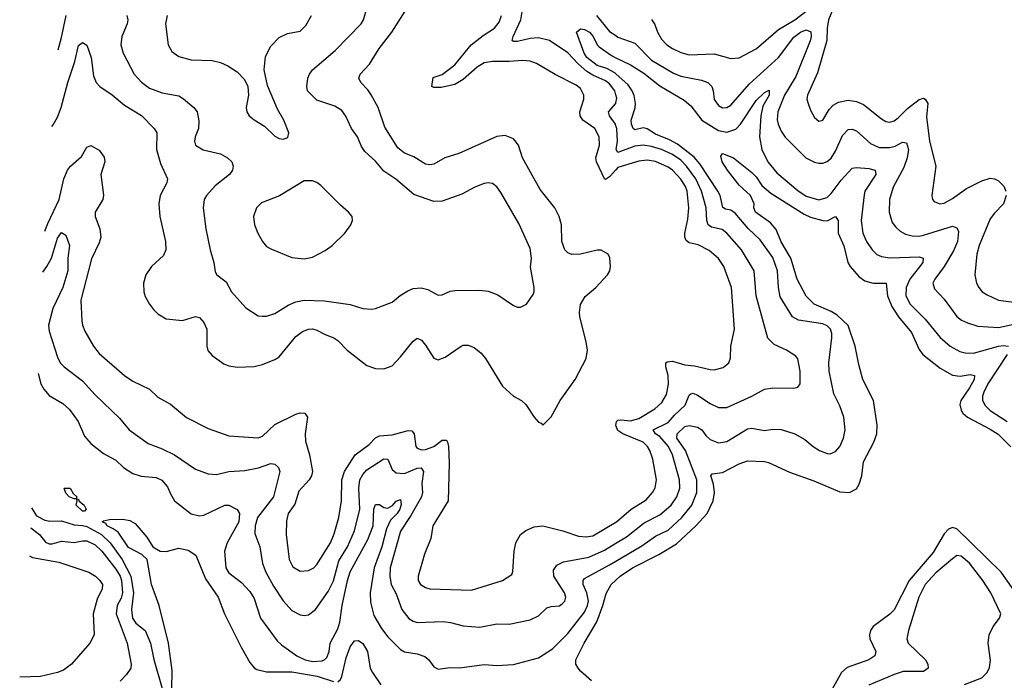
# Model space of a CAD drawing. Header units: inches. Extents: x 1173000 to 1307049, y 522583 to 678455.
# Tile 435 of 617: x 1197150 to 1201857, y 636092 to 639250. Entities that reach past the tile are written whole.
import ezdxf

# ---------------------------------------------------------------- set-up
doc = ezdxf.new("R2010")
doc.units = ezdxf.units.IN
doc.header["$MEASUREMENT"] = 0
doc.layers.add('B1693', color=7, linetype='Continuous')
doc.layers.add('B2603', color=7, linetype='Continuous')

msp = doc.modelspace()

# ---------------------------------------------------------------- linework, layer by layer
at = {"layer": 'B1693', "color": 5}
for points, elevation in [([(1197303.4, 638739.7), (1197310, 638747.3), (1197330, 638784), (1197348, 638830), (1197379, 638950), (1197412.5, 639050), (1197430, 639127.2), (1197450, 639141.1), (1197470, 639128.8), (1197491.5, 639070), (1197502, 638982), (1197514.7, 638950), (1197532.3, 638930), (1197590.9, 638890.9), (1197650, 638841.5), (1197732.7, 638792.7), (1197792.3, 638730), (1197805.6, 638710), (1197802.9, 638630), (1197822.5, 638562.5), (1197855.5, 638490), (1197852.3, 638470), (1197821.2, 638410), (1197815, 638370), (1197819.7, 638310), (1197846.7, 638190), (1197848.2, 638150), (1197837.7, 638122.3), (1197779.7, 638070), (1197752.8, 638030), (1197740.9, 637990), (1197742.7, 637950), (1197750, 637926.7), (1197770, 637890.3), (1197790, 637864.9), (1197810, 637844.5), (1197850, 637820.2), (1197928.1, 637811.9), (1197990, 637832.1), (1198010, 637827.2), (1198030, 637803.1), (1198044.5, 637770), (1198044.7, 637690), (1198049.5, 637669.5), (1198070, 637644.9), (1198125.7, 637605.8), (1198150, 637594.7), (1198189.4, 637589.4), (1198270, 637592.4), (1198310, 637602.3), (1198370, 637625.4), (1198390, 637638.6), (1198470, 637735.3), (1198501, 637759), (1198530, 637770.8), (1198550, 637772.1), (1198570, 637766.6), (1198610, 637745.3), (1198652, 637730), (1198670, 637717.3), (1198714.7, 637670), (1198810, 637596.5), (1198850, 637582.6), (1198890, 637580.9), (1198930, 637596.1), (1198970, 637638), (1199030, 637713.1), (1199050, 637727.4), (1199070, 637717.4), (1199090, 637693.6), (1199130, 637631.8), (1199150, 637623.6), (1199183.7, 637636.3), (1199259.7, 637690), (1199270, 637694.4), (1199294.2, 637694.2), (1199322.4, 637682.4), (1199356.5, 637656.5), (1199377.3, 637630), (1199458, 637498), (1199510, 637450.4), (1199549, 637429), (1199570, 637410.5), (1199610, 637350.7), (1199630, 637326.8), (1199642, 637322), (1199650, 637312), (1199690, 637351), (1199734.3, 637430), (1199805.3, 637530), (1199858.3, 637630), (1199863.9, 637670), (1199858.5, 637710), (1199828, 637830), (1199826.2, 637850), (1199831.5, 637888.5), (1199853.6, 637926.4), (1199904.2, 637970), (1199960.5, 638030), (1199971.2, 638050), (1199974.3, 638070), (1199971.3, 638111.3), (1199962.7, 638130), (1199930, 638147.6), (1199910, 638148.2), (1199830, 638129), (1199790, 638127.8), (1199770, 638135.6), (1199756.4, 638150), (1199742, 638190), (1199740.3, 638270), (1199728.7, 638310), (1199707.6, 638350), (1199637.7, 638437.7), (1199553, 638590), (1199534.5, 638650), (1199510, 638680.4), (1199470, 638696.1), (1199430, 638691.9), (1199249.5, 638610.5), (1199182.4, 638590), (1199130, 638559.8), (1199110, 638555.7), (1199090, 638559.4), (1199034.3, 638594.3), (1198990, 638612.2), (1198958.2, 638638.2), (1198895.7, 638735.7), (1198862.8, 638830), (1198830.3, 638890.3), (1198814.7, 638914.7), (1198780.3, 638950), (1198770.7, 638970), (1198778, 638990), (1198822.1, 639037.9), (1198867.5, 639112.5), (1198929.2, 639190), (1198992.1, 639290)], 1020), ([(1197661.5, 639270), (1197666.7, 639250), (1197663.9, 639230), (1197637.6, 639170), (1197633.4, 639130), (1197644.7, 639090), (1197696.5, 638990), (1197731.3, 638951.3), (1197770, 638922.6), (1197830, 638901), (1197910, 638885.5), (1197932.3, 638872.3), (1197982.4, 638830), (1197998, 638810), (1198006.6, 638766.6), (1198004.7, 638730), (1197987.8, 638690), (1197984.6, 638670), (1197990.5, 638650), (1198027.5, 638627.5), (1198110, 638609.1), (1198143.7, 638590), (1198163.1, 638570), (1198170.3, 638550), (1198166.7, 638530), (1198152.6, 638510), (1198083.5, 638456.5), (1198042.8, 638410), (1198031.2, 638390), (1198026, 638350), (1198039.7, 638250), (1198059.6, 638150), (1198078.3, 638090), (1198084.4, 638044.4), (1198092.7, 638030), (1198136.4, 637996.4), (1198162.8, 637950), (1198230, 637873.4), (1198290, 637834.4), (1198310, 637832.4), (1198330, 637832.7), (1198370, 637844.9), (1198433.8, 637886.2), (1198470, 637900.7), (1198510, 637909.2), (1198606.3, 637906.3), (1198730, 637888.7), (1198790, 637870.3), (1198833.9, 637866.1), (1198851.1, 637868.9), (1198930, 637900.3), (1198968.2, 637931.8), (1199005.7, 637954.3), (1199030, 637964.4), (1199068.8, 637968.8), (1199100.6, 637960.6), (1199150, 637933.7), (1199170, 637934.9), (1199207.8, 637952.2), (1199230, 637955.6), (1199350, 637956.9), (1199390, 637952.9), (1199435.2, 637935.2), (1199510, 637884.4), (1199530, 637875.5), (1199544.1, 637875.9), (1199573.2, 637890), (1199603.9, 637936.1), (1199609.5, 637950), (1199609.6, 637970.4), (1199592.5, 638067.5), (1199596.9, 638110), (1199590, 638156), (1199535.4, 638275.4), (1199450, 638424.2), (1199430, 638451.5), (1199410, 638466.3), (1199390, 638469.7), (1199370, 638466.9), (1199324.9, 638450), (1199263.7, 638416.3), (1199170, 638382.5), (1199130, 638381.2), (1199034.7, 638414.7), (1198948.2, 638488.2), (1198890, 638525.8), (1198850, 638574.2), (1198799.7, 638619.7), (1198784, 638644), (1198764.7, 638690), (1198736.2, 638730), (1198709.1, 638789.1), (1198690, 638815.8), (1198656.4, 638836.4), (1198570, 638865.4), (1198525.7, 638910), (1198522, 638930), (1198527.9, 638970), (1198534.4, 638990), (1198548.8, 639010), (1198657.9, 639102.1), (1198782.4, 639230), (1198793.3, 639250), (1198810.6, 639309.4)], 1040), ([(1200000, 638891.3), (1199994.8, 638910), (1199970, 638942.7), (1199950, 638958), (1199890, 638984.1), (1199861.7, 639001.7), (1199818.9, 639038.9), (1199770, 639092.1), (1199682.3, 639150), (1199630, 639163.4), (1199590, 639160.5), (1199530, 639145.3), (1199510, 639145.7), (1199504.8, 639150), (1199509.3, 639170), (1199545.8, 639250), (1199552.3, 639287.7)], 960), ([(1197333, 639106.3), (1197350, 639164.9), (1197372.1, 639270)], 1040), ([(1197854, 639270), (1197846.4, 639230), (1197859.6, 639130), (1197877.4, 639097.4), (1197910, 639074.6), (1197970, 639058), (1198070, 639054.3), (1198110, 639046), (1198144.9, 639030), (1198190, 639000.3), (1198224.5, 638964.5), (1198240.9, 638930), (1198242.8, 638890), (1198232, 638830), (1198235.8, 638810), (1198246.7, 638790), (1198270, 638770.7), (1198320.4, 638740.4), (1198370, 638694), (1198390, 638682), (1198410, 638679.1), (1198432.3, 638687.7), (1198437, 638710), (1198412.1, 638770), (1198382, 638822), (1198334.8, 638934.8), (1198319, 639010), (1198325.4, 639074.6), (1198350, 639123.1), (1198390, 639165.7), (1198430, 639184.4), (1198490, 639195.8), (1198518, 639222), (1198545.1, 639270)], 1060), ([(1200000, 638532.9), (1199970, 638498.7), (1199950, 638485.6), (1199944.8, 638490), (1199907.3, 638570), (1199903.9, 638590), (1199922.1, 638650), (1199920.7, 638690), (1199898.7, 638730), (1199841.6, 638770), (1199828.5, 638790), (1199827.7, 638810), (1199846.2, 638870), (1199846.2, 638890), (1199830, 638920.4), (1199810, 638937.8), (1199710, 638987.4), (1199620.3, 639040.3), (1199590, 639052.1), (1199555.6, 639055.6), (1199490.5, 639049.5), (1199410, 639049.9), (1199370, 639043.1), (1199336.8, 639023.2), (1199270, 638963.9), (1199230, 638939.6), (1199165.2, 638925.2), (1199130, 638925.5), (1199120.5, 638930), (1199125.6, 638974.4), (1199170, 638987.3), (1199230, 639034.2), (1199308.5, 639130), (1199365, 639175), (1199419.8, 639210), (1199442.5, 639237.5), (1199453.8, 639270)], 980), ([(1199906.9, 639270), (1199970, 639194.3), (1200000, 639173.7)], 960), ([(1200000, 638991.3), (1199995.4, 638995.4), (1199956.3, 639016.3), (1199910, 639031.6), (1199861.8, 639070), (1199848.5, 639090), (1199811.3, 639190), (1199830, 639206), (1199850, 639202.7), (1199873.8, 639190), (1199890.6, 639170), (1199910.1, 639130.1), (1199920.6, 639120.6), (1199978.8, 639078.8), (1200000, 639068.5)], 940), ([(1200000, 638742.3), (1199997.5, 638750), (1199968.8, 638790), (1199964.9, 638810), (1199999.6, 638850), (1200000, 638852.3)], 960), ([(1197270.3, 638238.7), (1197283.8, 638276.2), (1197337.9, 638390), (1197360.3, 638490), (1197378, 638530), (1197392.8, 638550), (1197444.5, 638595.5), (1197470, 638641.5), (1197490, 638649.2), (1197530, 638626.5), (1197553.5, 638593.5), (1197556, 638570), (1197536.9, 638510), (1197550.8, 638410.8), (1197547.8, 638390), (1197511.1, 638330), (1197511, 638310), (1197532.3, 638250), (1197537.4, 638210), (1197530, 638184.2), (1197493.2, 638106.8), (1197441.7, 637910), (1197446.5, 637810), (1197449.3, 637790), (1197461.3, 637761.3), (1197502.8, 637690), (1197530, 637654.3), (1197650, 637549.2), (1197690, 637522), (1197770, 637483.2), (1197810, 637446.5), (1197870, 637412.2), (1197947.8, 637347.8), (1198050, 637295.3), (1198150, 637260.7), (1198290, 637251), (1198310, 637258.9), (1198370, 637315.3), (1198470, 637364.8), (1198491.2, 637371.2), (1198512.4, 637370), (1198524.9, 637350), (1198514.2, 637270), (1198516, 637236), (1198535.9, 637170), (1198548.7, 637090), (1198544.6, 637070), (1198533.8, 637050), (1198483.8, 636996.2), (1198465.5, 636934.5), (1198433, 636890), (1198425.3, 636854.7), (1198424.2, 636790), (1198438.6, 636670), (1198455.2, 636635.2), (1198490, 636613.6), (1198530, 636616.5), (1198555.3, 636630), (1198570, 636646.5), (1198635.5, 636750), (1198653.2, 636793.2), (1198675.3, 636870), (1198688.1, 636950), (1198689.3, 637050), (1198702.5, 637090), (1198753.6, 637170), (1198820, 637220), (1198850, 637250.9), (1198870, 637260.1), (1198930, 637266), (1199006.3, 637286.3), (1199024.3, 637284.3), (1199035.5, 637270), (1199043.5, 637210), (1199050, 637202), (1199070, 637194), (1199090, 637195.1), (1199130, 637209.5), (1199170, 637240.2), (1199190, 637239.5), (1199194.2, 637230), (1199199.8, 637210), (1199203.6, 637130), (1199197.4, 636950), (1199124.3, 636830), (1199115.2, 636770), (1199085.4, 636694.6), (1199054.4, 636590), (1199055.3, 636570), (1199065.3, 636550), (1199090, 636535.6), (1199110, 636530.2), (1199310, 636523.2), (1199457.2, 636570), (1199502, 636598), (1199507.7, 636612.3), (1199513.3, 636710), (1199521.5, 636750), (1199544.2, 636790), (1199570, 636809.1), (1199610, 636825.2), (1199650, 636830.2), (1199746.8, 636806.8), (1199821.4, 636781.4), (1199858.3, 636778.3), (1199890, 636782.7), (1200000, 636847.8)], 980), ([(1197260.9, 638043.5), (1197279.4, 638070), (1197301.5, 638110), (1197330, 638205.5), (1197350, 638233.4), (1197370, 638220.3), (1197388.3, 638170), (1197379.7, 638110), (1197380.4, 638050), (1197356, 637970), (1197307.7, 637870), (1197287.4, 637790), (1197290, 637760.5), (1197330, 637636.4), (1197343.8, 637610), (1197362, 637590), (1197450, 637523.2), (1197510, 637457.3), (1197626.1, 637346.1), (1197673.7, 637290), (1197764.4, 637224.4), (1197830, 637199.3), (1197889.5, 637169.5), (1197990, 637101.8), (1198050, 637079.1), (1198090, 637075.8), (1198150, 637091), (1198225.4, 637094.6), (1198291.4, 637108.6), (1198350, 637128.9), (1198370, 637125.3), (1198386.7, 637110), (1198392.9, 637090), (1198363.4, 636970), (1198286.4, 636870), (1198275.5, 636830), (1198273.8, 636793.8), (1198298, 636730), (1198310.7, 636650), (1198325.8, 636610), (1198362.8, 636542.8), (1198410, 636471.6), (1198450, 636426.2), (1198490, 636405.2), (1198510, 636401.8), (1198530, 636405.2), (1198564.2, 636430), (1198623.9, 636516.1), (1198650, 636567.2), (1198676.1, 636663.9), (1198716.4, 636730), (1198750, 636807.2), (1198776.2, 636910), (1198770.9, 637010), (1198776.5, 637050), (1198790, 637076.1), (1198810, 637099), (1198891.3, 637151.3), (1198910.1, 637150.1), (1198930, 637099.6), (1198950, 637084.6), (1198990, 637080.1), (1199050, 637105.7), (1199068.4, 637108.4), (1199080.7, 637090), (1199072.3, 637032.3), (1199074.8, 636990), (1199071.4, 636970), (1199019.9, 636880.2), (1198970, 636805.6), (1198920.9, 636630), (1198919.2, 636590), (1198925.8, 636550), (1198950, 636505.7), (1198977.3, 636430), (1199010, 636387.6), (1199030, 636375.1), (1199050.6, 636369.4), (1199173.7, 636373.7), (1199209.4, 636369.4), (1199270, 636352.9), (1199350, 636346), (1199430, 636362.7), (1199490, 636360.7), (1199590, 636381.8), (1199630, 636400.7), (1199670, 636438.2), (1199690, 636445.4), (1199730, 636447.9), (1199742.7, 636457.3), (1199755.5, 636470), (1199761.1, 636490), (1199755, 636510), (1199703.7, 636590), (1199701.9, 636618.1), (1199717.3, 636642.7), (1199750, 636658.5), (1199870, 636681.3), (1199945.4, 636714.6), (1200000, 636748.1)], 960), ([(1197237.7, 637559.2), (1197250.9, 637510), (1197264.2, 637484.2), (1197290, 637454), (1197356.2, 637416.2), (1197387.4, 637387.4), (1197428.5, 637330), (1197459.2, 637259.2), (1197490, 637223.6), (1197550, 637176.5), (1197610, 637145.2), (1197646.4, 637110), (1197690, 637081.2), (1197730, 637067.4), (1197802.2, 637062.2), (1197829.7, 637049.7), (1197856.9, 637016.9), (1197870, 636983.6), (1197890, 636950.2), (1197970, 636887.3), (1198010, 636878.4), (1198030, 636882.3), (1198130, 636929.1), (1198150, 636929.1), (1198190, 636908.7), (1198199.7, 636890), (1198196.6, 636850), (1198141.6, 636750), (1198128.5, 636710), (1198135.9, 636630), (1198150, 636606), (1198210, 636560.3), (1198250, 636517.3), (1198270, 636483.1), (1198300.1, 636390), (1198380.8, 636280.8), (1198401.1, 636261.1), (1198475.3, 636210), (1198514.6, 636190), (1198550, 636182), (1198595.1, 636184.9), (1198609, 636191), (1198617.9, 636202.1), (1198628.7, 636230), (1198634.4, 636270), (1198670, 636338.6), (1198680.4, 636370), (1198692, 636450), (1198716.5, 636570), (1198729.1, 636610.9), (1198814.7, 636765.3), (1198839.3, 636830), (1198843.4, 636910), (1198850, 636933.4), (1198870, 636932.3), (1198890, 636918.7), (1198910, 636915.3), (1198931.8, 636928.2), (1198950, 636948.9), (1198970, 636956.5), (1198973.1, 636933.1), (1198966.3, 636910), (1198954.1, 636890), (1198922.9, 636857.1), (1198903, 636817), (1198881.7, 636730), (1198844.8, 636630), (1198825.4, 636510), (1198826.2, 636466.2), (1198842.6, 636402.6), (1198879.3, 636339.3), (1198910, 636299.7), (1198970, 636239.5), (1198990, 636228.5), (1199050, 636219.2), (1199086.3, 636206.3), (1199106.3, 636190), (1199130, 636156), (1199150, 636145.4), (1199206.2, 636153.8), (1199251.9, 636151.9), (1199370, 636167.8), (1199430, 636163.8), (1199510, 636167.2), (1199630, 636200.2), (1199697.5, 636242.5), (1199770, 636316.3), (1199850, 636417.8), (1199865, 636450), (1199869.1, 636470), (1199861.4, 636510), (1199843.2, 636550), (1199842.8, 636570), (1199850, 636579), (1199970, 636643.7), (1200000, 636661.5)], 940), ([(1197206.8, 636916.2), (1197230, 636879), (1197270, 636857.3), (1197293, 636853), (1197350, 636854.7), (1197410, 636835.4), (1197450, 636832.9), (1197470, 636826.9), (1197540.3, 636790), (1197582.4, 636750), (1197638.8, 636670), (1197680.9, 636590), (1197693.3, 636510), (1197684.7, 636430), (1197688.9, 636390), (1197705.1, 636365.1), (1197748.8, 636330), (1197775.3, 636270), (1197791.3, 636191.3), (1197830, 636052.6)], 940), ([(1197877.3, 636050), (1197879, 636139), (1197861.8, 636270), (1197816.2, 636450), (1197779, 636550), (1197758.8, 636670), (1197734.1, 636694.1), (1197670, 636727), (1197619.8, 636799.8), (1197597, 636817), (1197567.2, 636830), (1197561.4, 636841.4), (1197544.2, 636850), (1197550, 636855.3), (1197579.3, 636860.7), (1197643.1, 636863.1), (1197676.5, 636856.5), (1197702.3, 636842.3), (1197756.7, 636776.7), (1197786.9, 636730), (1197820.5, 636710), (1197850, 636708.3), (1197910, 636723.9), (1197954.4, 636714.4), (1197991.1, 636691.1), (1198037.7, 636577.7), (1198097.8, 636490), (1198128.7, 636410), (1198207.9, 636250), (1198250, 636176.9), (1198270, 636152.2), (1198283.4, 636143.4), (1198330, 636133.1), (1198450, 636133.2), (1198571.9, 636111.9), (1198650, 636086.5)], 920), ([(1197202.3, 636820.7), (1197244.1, 636790), (1197273.3, 636753.3), (1197290, 636744.9), (1197305.1, 636745.1), (1197350, 636756.7), (1197410, 636750.4), (1197450, 636759.4), (1197470, 636758.7), (1197510, 636739.5), (1197542.5, 636710), (1197610, 636624.3), (1197630, 636590.4), (1197636.5, 636570), (1197641.5, 636510), (1197634.5, 636485.5), (1197615.8, 636450), (1197610.9, 636410), (1197663.2, 636270), (1197683.1, 636170), (1197680.4, 636150), (1197660, 636120), (1197630, 636087.9)], 960), ([(1197195.9, 636687.2), (1197210, 636679.7), (1197337.2, 636657.2), (1197480.9, 636610), (1197512.6, 636590), (1197532.8, 636570), (1197545.1, 636550), (1197543.1, 636530), (1197519.4, 636480.6), (1197500.2, 636410), (1197505.1, 636310), (1197484.7, 636270), (1197396.5, 636170), (1197359, 636141), (1197330.4, 636129.6), (1197249, 636111), (1197149.6, 636107)], 980), ([(1199882.6, 636090), (1199830, 636135.4), (1199819, 636150), (1199808.6, 636170), (1199809, 636190), (1199848.5, 636270), (1199908.6, 636371.4), (1199938.1, 636450), (1199953.5, 636506.5), (1199977.4, 636550), (1200000, 636571.3)], 920), ([(1198670, 636084.4), (1198684, 636096), (1198689.9, 636110.1), (1198710, 636199.1), (1198730, 636252.4), (1198750, 636281.6), (1198770, 636282.4), (1198790, 636268.2), (1198812.4, 636230), (1198825.6, 636150), (1198836, 636130), (1198876.6, 636070)], 920)]:
    msp.add_lwpolyline(points, dxfattribs=dict(at, elevation=elevation))
for points, elevation in [([(1198550, 638479.5), (1198510, 638479.3), (1198392.1, 638407.9), (1198305.3, 638374.7), (1198281.3, 638350), (1198267, 638310), (1198272.9, 638270), (1198287.6, 638230), (1198310, 638190.4), (1198330, 638166.7), (1198350, 638154), (1198450, 638113.7), (1198510, 638106.7), (1198550, 638114.9), (1198610, 638146.4), (1198643.7, 638170), (1198704.5, 638230), (1198733.2, 638270), (1198741.2, 638290), (1198739.3, 638310), (1198722, 638330), (1198682.9, 638362.9), (1198590, 638457), (1198570, 638472)], 1060), ([(1197410, 636959.3), (1197386.6, 636970), (1197370, 636986.6), (1197362, 637010), (1197390.4, 637010), (1197404.9, 636984.9), (1197422.8, 636970), (1197419.8, 636960.2)], 920), ([(1197459.9, 636900.1), (1197450, 636901.1), (1197419.6, 636930), (1197424, 636950), (1197420.4, 636959.6), (1197430, 636958), (1197433, 636950), (1197458.3, 636930), (1197467.7, 636910)], 920)]:
    msp.add_lwpolyline(points, close=True, dxfattribs=dict(at, elevation=elevation))
at = {"layer": 'B2603', "color": 5}
for points, elevation in [([(1201050.1, 639329.9), (1201016.6, 639250), (1201010.1, 639210.1), (1201008, 639150), (1200964.6, 638995.4), (1200915.5, 638890), (1200913.6, 638870), (1200918.5, 638850), (1200930, 638817.3), (1200950, 638783), (1200970, 638764.4), (1200990, 638770.5), (1201020, 638820), (1201038.9, 638841.1), (1201064, 638856), (1201110, 638864.7), (1201150, 638858.5), (1201184.2, 638844.2), (1201270, 638776.2), (1201290, 638763.8), (1201310, 638760.6), (1201330, 638766.2), (1201350, 638781), (1201394.4, 638825.6), (1201450, 638869.3), (1201470, 638875.2), (1201478, 638870), (1201490.8, 638850), (1201485.5, 638785.5), (1201500.1, 638670), (1201528.9, 638550), (1201510.3, 638410), (1201514, 638390), (1201521.4, 638381.4), (1201549.3, 638369.3), (1201570, 638372.6), (1201610, 638395), (1201676.3, 638443.7), (1201750, 638479.8), (1201790, 638491.9), (1201810, 638489.3), (1201830, 638479.3), (1201854.3, 638454.3), (1201864.8, 638430)], 980), ([(1200170, 639251.2), (1200186.5, 639226.5), (1200198.7, 639190), (1200217.6, 639157.6), (1200244.2, 639130), (1200270, 639111.6), (1200310, 639092.8), (1200350, 639081.7), (1200470, 639087.5), (1200550, 639064.1), (1200590, 639068.3), (1200670, 639111), (1200776.7, 639203.3), (1200856.1, 639250), (1200950, 639320.8)], 980), ([(1200000, 639173.7), (1200010, 639166.8), (1200090, 639137.3), (1200170, 639056.1), (1200274.7, 638994.7), (1200310, 638979.9), (1200410, 638961.1), (1200439.6, 638950), (1200458.4, 638930), (1200465.5, 638910), (1200470, 638868.2), (1200490, 638839.6), (1200510, 638829.3), (1200530, 638830.2), (1200550, 638841.2), (1200637.6, 638942.4), (1200776.9, 639070), (1200850, 639166.4), (1200882.7, 639190), (1200910, 639202.1), (1200931.4, 639191.4), (1200933.6, 639170), (1200928.4, 639148.4), (1200860.9, 638979.1), (1200806.7, 638890), (1200774.6, 638810), (1200770.8, 638770.8), (1200775.9, 638750), (1200790, 638717), (1200810, 638689), (1200908.9, 638590), (1200950, 638568.3), (1200970, 638564.2), (1200990, 638564.2), (1201010, 638571.8), (1201030, 638588.4), (1201050, 638621.8), (1201083.1, 638696.9), (1201110, 638724.8), (1201130, 638726.8), (1201150, 638718), (1201217.6, 638657.6), (1201259, 638639), (1201310, 638638.5), (1201334.7, 638645.3), (1201370, 638664), (1201390, 638661.7), (1201399.6, 638630), (1201392.1, 638590), (1201376.1, 638543.9), (1201325.1, 638450), (1201307.4, 638390), (1201306, 638330), (1201321.2, 638281.2), (1201338.3, 638258.3), (1201359.8, 638239.8), (1201385.2, 638225.2), (1201416.3, 638216.3), (1201450, 638215.4), (1201470, 638219.8), (1201610, 638262.8), (1201630, 638255.5), (1201637.6, 638237.6), (1201632.8, 638190), (1201614.1, 638145.9), (1201570, 638069.8), (1201524.2, 638010), (1201516.1, 637990), (1201524, 637964), (1201570, 637914.3), (1201630.7, 637830.7), (1201653, 637813), (1201680.7, 637800.7), (1201730, 637785.5), (1201830, 637779.1), (1201910, 637796.8)], 960), ([(1200000, 639068.5), (1200070, 639034.9), (1200133.8, 638993.8), (1200210, 638933.4), (1200326, 638866), (1200357.9, 638837.9), (1200411.3, 638770), (1200490, 638719.9), (1200530, 638712), (1200572.7, 638727.3), (1200595.8, 638750), (1200670, 638863), (1200710, 638901.6), (1200732.4, 638912.4), (1200733, 638890), (1200703.1, 638836.9), (1200693.2, 638790), (1200686.7, 638690), (1200698.2, 638630), (1200726.2, 638570), (1200770, 638517.4), (1200870, 638433.4), (1200910, 638406.5), (1200970, 638389.6), (1201010, 638400.7), (1201030, 638419), (1201077.1, 638482.9), (1201130, 638540.8), (1201150, 638543.5), (1201210, 638538.9), (1201238.9, 638530), (1201242.2, 638510), (1201190.7, 638430), (1201187.2, 638412.8), (1201172.1, 638290), (1201180.5, 638230), (1201198.2, 638190), (1201225.4, 638150), (1201248.1, 638128.1), (1201270, 638118.2), (1201310, 638112.5), (1201450, 638116.1), (1201468.7, 638110), (1201467.5, 638090), (1201405, 638010), (1201387.4, 637970), (1201386.2, 637930), (1201406.3, 637890), (1201478.1, 637818.1), (1201550.5, 637730.5), (1201598.6, 637690), (1201644.2, 637664.2), (1201670, 637657), (1201710, 637656.3), (1201830, 637690.1), (1201853.4, 637693.4), (1201877.6, 637690)], 940), ([(1200000, 636661.5), (1200124.5, 636735.5), (1200190, 636781.5), (1200250.5, 636809.5), (1200315.7, 636870), (1200362.8, 636930), (1200387.4, 636990), (1200386.9, 637050), (1200332.5, 637190), (1200290.8, 637250), (1200293.4, 637270), (1200330, 637305), (1200350.5, 637309.5), (1200390, 637303.1), (1200410.1, 637290.1), (1200430, 637261.7), (1200450, 637243.8), (1200490, 637227.3), (1200530, 637234.2), (1200630, 637295), (1200650, 637296.8), (1200710, 637286.4), (1200750, 637292.9), (1200790, 637291.3), (1200856.3, 637270), (1200903.9, 637243.9), (1200942.6, 637210), (1200974, 637190), (1201010, 637175.9), (1201024.5, 637175.5), (1201050, 637186.3), (1201070, 637210.3), (1201088.4, 637250), (1201095.7, 637290), (1201089.8, 637350), (1201070, 637403.6), (1201041.3, 637461.3), (1201019.3, 637570), (1201018.7, 637610), (1201033.1, 637730), (1201032.6, 637750), (1201025.7, 637770), (1201010, 637786.3), (1200990, 637796.4), (1200873.5, 637813.5), (1200844.1, 637830), (1200786.1, 637926.1), (1200777, 637970), (1200772.7, 638050), (1200750, 638112.8), (1200690, 638198), (1200632.1, 638252.1), (1200570, 638324.7), (1200550, 638339.1), (1200524.5, 638344.5), (1200511.9, 638351.9), (1200498, 638410), (1200487.2, 638430), (1200401.4, 638561.4), (1200373.7, 638593.7), (1200295.2, 638655.2), (1200256.4, 638676.4), (1200190, 638702.8), (1200150, 638728.7), (1200130, 638733.1), (1200090, 638724.3), (1200082, 638730), (1200074.1, 638750), (1200072.6, 638770), (1200091.8, 638828.2), (1200094.4, 638850), (1200087.8, 638887.8), (1200078.6, 638910), (1200059.3, 638939.3), (1200000, 638991.3)], 940), ([(1200000, 638852.3), (1200004.3, 638875.7), (1200000, 638891.3)], 960), ([(1200000, 636748.1), (1200050, 636778.7), (1200135.2, 636844.8), (1200210, 636882.7), (1200265, 636930), (1200291.2, 636968.8), (1200305.5, 637010), (1200304.8, 637050), (1200269.9, 637170), (1200251.4, 637210), (1200210, 637257), (1200189, 637270), (1200178.4, 637290), (1200250, 637323.9), (1200280.2, 637359.8), (1200332, 637408), (1200350, 637454.9), (1200358.7, 637461.3), (1200370, 637465.6), (1200390, 637455.9), (1200450, 637415.1), (1200490, 637396.3), (1200530, 637397.1), (1200650, 637450.9), (1200710, 637484), (1200751.1, 637491.1), (1200850, 637488.9), (1200870, 637493.4), (1200880.5, 637510), (1200880.4, 637570), (1200870, 637629), (1200861.1, 637641.1), (1200816.2, 637670), (1200757, 637697), (1200727, 637727), (1200669.9, 637930), (1200661, 638050), (1200599.9, 638150), (1200530, 638229.1), (1200507.8, 638247.8), (1200457.6, 638257.6), (1200441.1, 638270), (1200435.5, 638290), (1200431.2, 638351.2), (1200409.2, 638430), (1200381.7, 638490), (1200338.2, 638550), (1200310, 638578.2), (1200270, 638605.9), (1200217.8, 638630), (1200170, 638644.4), (1200130, 638649.9), (1200090, 638645.9), (1200010, 638615.3), (1200001.5, 638630), (1200008, 638670), (1200004.1, 638730), (1200000, 638742.3)], 960), ([(1200000, 636571.3), (1200019.9, 636590), (1200078.7, 636630), (1200205.9, 636694.1), (1200290, 636744.8), (1200382.6, 636830), (1200436.7, 636890), (1200465.7, 636950), (1200471.6, 636990), (1200466.1, 637030), (1200454.3, 637070), (1200460.9, 637079.1), (1200510, 637085.5), (1200590, 637127.6), (1200630, 637140.6), (1200710, 637137.7), (1200730, 637133.6), (1200830, 637086.5), (1200946.3, 637046.3), (1201070, 636992.9), (1201116.2, 636990), (1201150, 637006.8), (1201163.9, 637030), (1201175.9, 637070), (1201183.7, 637136.3), (1201232.7, 637230), (1201247.4, 637270), (1201248.4, 637311.6), (1201231.1, 637430), (1201181.3, 637530), (1201161.6, 637601.6), (1201144.3, 637690), (1201110, 637788.5), (1201058.3, 637838.3), (1201030, 637855.4), (1200948.7, 637890), (1200910, 637928.7), (1200867, 638010), (1200836.8, 638110), (1200790, 638188.8), (1200766.7, 638246.7), (1200738.8, 638278.8), (1200667, 638330), (1200659.7, 638350), (1200660.5, 638370), (1200643, 638410), (1200590, 638459.8), (1200533.7, 638530), (1200507.7, 638570), (1200501.7, 638598.3), (1200509.7, 638610.3), (1200562, 638590), (1200650, 638519.6), (1200670, 638499.3), (1200698.1, 638458.1), (1200740.8, 638420.8), (1200899.7, 638319.7), (1200930, 638306.3), (1200990, 638289.5), (1201010.9, 638289.1), (1201050.6, 638310), (1201062.9, 638290), (1201063.4, 638230), (1201090, 638169.1), (1201109.6, 638090), (1201120.4, 638070), (1201162.3, 638022.3), (1201190, 638002.1), (1201230, 637991.4), (1201291.6, 637990), (1201298.2, 637930), (1201318.9, 637878.9), (1201350.4, 637830.4), (1201414.1, 637754.1), (1201450, 637673.8), (1201468.2, 637650), (1201550, 637585), (1201610, 637551.5), (1201646.3, 637546.3), (1201694.2, 637554.2), (1201715, 637550), (1201712.3, 637530), (1201690.7, 637490), (1201648.5, 637430), (1201643.9, 637410), (1201650, 637383.9), (1201658.5, 637370), (1201681.8, 637350), (1201790, 637293.3), (1201828.1, 637268.1), (1201889, 637209)], 920), ([(1200000, 636847.8), (1200003.7, 636850), (1200073.5, 636910), (1200145.4, 636954.6), (1200175.7, 636990), (1200188.1, 637011.9), (1200193.4, 637050), (1200176, 637150), (1200162.8, 637190), (1200151.9, 637210), (1200130.6, 637230), (1200032.9, 637270), (1200010, 637287.1), (1200000.2, 637310), (1200003.4, 637330), (1200010, 637336.1), (1200023.2, 637336.8), (1200070, 637332.6), (1200110, 637344.2), (1200186.5, 637390), (1200219, 637421), (1200241.6, 637458.4), (1200252.3, 637507.7), (1200250.4, 637550), (1200238, 637590), (1200239.4, 637610), (1200244.7, 637615.3), (1200270, 637618.3), (1200330, 637599.8), (1200375.7, 637595.7), (1200450, 637577.2), (1200470, 637576.5), (1200512.5, 637587.5), (1200539.6, 637610), (1200548.5, 637631.5), (1200548.8, 637690), (1200567.2, 637770), (1200552.7, 637970), (1200516.5, 638070), (1200490, 638108.9), (1200446.1, 638146.1), (1200394, 638174), (1200350, 638183), (1200335.2, 638195.2), (1200329.3, 638210), (1200329.9, 638230), (1200344, 638296), (1200349, 638350), (1200340.4, 638430), (1200332.4, 638452.4), (1200310, 638487.8), (1200270.8, 638530), (1200250, 638545.8), (1200190, 638572.8), (1200150, 638577.8), (1200110, 638574.5), (1200010, 638544.3), (1200000, 638532.9)], 980), ([(1201866.3, 638410), (1201853.9, 638370), (1201810, 638325.2), (1201790, 638297.4), (1201736.8, 638170), (1201726.4, 638130), (1201716.5, 638030), (1201723.9, 637990), (1201734.6, 637970), (1201751.8, 637950), (1201774.5, 637934.5), (1201830, 637909.4), (1202070, 637877.4)], 980), ([(1201871.2, 637650), (1201778.8, 637510), (1201758.4, 637470), (1201752.3, 637450), (1201753.2, 637430), (1201765.5, 637405.5), (1201790, 637382.3), (1201870, 637330.1)], 940), ([(1201902.7, 636522.7), (1201841.9, 636610), (1201630, 636817.1), (1201610, 636822.1), (1201590, 636814.2), (1201570, 636792), (1201517.3, 636702.7), (1201401.9, 636570), (1201330.1, 636429.9), (1201310, 636409.2), (1201229.4, 636350), (1201216.6, 636330), (1201212.1, 636310), (1201213.8, 636290), (1201242.3, 636230), (1201238.2, 636210), (1201210, 636189.9), (1201105.7, 636154.3), (1201078, 636130), (1201034.4, 636050)], 920), ([(1201667, 636073), (1201750, 636104.9), (1201775.8, 636130), (1201785.8, 636154.2), (1201790.8, 636189.2), (1201779.3, 636270), (1201783.9, 636310), (1201804.2, 636350), (1201833.3, 636390), (1201840.3, 636410), (1201792.9, 636510), (1201753.7, 636570), (1201690, 636652.4), (1201650, 636686), (1201630, 636688.4), (1201610, 636673.5), (1201530, 636606.7), (1201478.2, 636550), (1201448, 636490), (1201398.7, 636330), (1201391.1, 636290), (1201398, 636270), (1201479.5, 636190), (1201492.2, 636170), (1201493, 636150), (1201470, 636135.1), (1201373.9, 636133.9), (1201330, 636120.6), (1201210, 636068.3)], 940)]:
    msp.add_lwpolyline(points, dxfattribs=dict(at, elevation=elevation))

doc.saveas('drawing.dxf')
